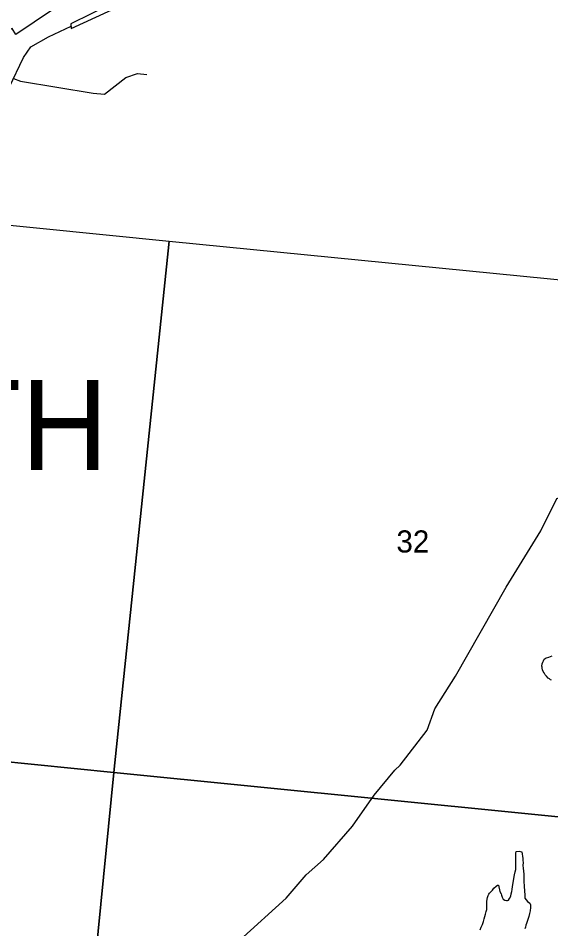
# Model space of a CAD drawing. Extents: x 1410790 to 1770854, y 448063 to 770588.
# Drawn here: x 1529770 to 1535096, y 660281 to 669381 of the extents above; entities that cross this region are included whole.
import ezdxf

# ---------------------------------------------------------------- set-up
doc = ezdxf.new("R2010")
doc.units = 0
for name, color, linetype in [('GM_X_Major_River', 7, 'Continuous'), ('GM_X_Minor_River', 7, 'Continuous'), ('GM_X_Section', 7, 'Continuous'), ('GM_X_Section_Text', 7, 'Continuous'), ('GM_X_Township_Text', 7, 'Continuous')]:
    doc.layers.add(name, color=color, linetype=linetype)

msp = doc.modelspace()

# ---------------------------------------------------------------- linework, layer by layer
at = {"layer": 'GM_X_Major_River'}
msp.add_lwpolyline([(1530295, 669592.9), (1529746.8, 669217.2), (1529708.3, 669278.3), (1529641.5, 669250.1), (1529540, 669116.6), (1529462, 668886.4), (1529442.3, 668820.8), (1529366.8, 668610.5), (1529241.1, 668471.7), (1529034.4, 668140.7), (1528771.2, 667869.4), (1528707.5, 667807), (1528591.6, 667736), (1528398, 667526.9), (1528328.6, 667474.7), (1528295, 667413.5), (1528230, 667379.2), (1528194.7, 667328), (1528057.6, 666979.1), (1528039.7, 666907.5), (1528030, 666841.6)], dxfattribs=at)
at = {"layer": 'GM_X_Minor_River'}
for points in [[(1530296.6, 669324.6), (1530299.6, 669278.4), (1530916.3, 669564.5), (1530982.8, 669585.2), (1532354.6, 669577.2), (1532375.5, 669618.9), (1530987.5, 669619.2), (1530905.5, 669626.9), (1530296.6, 669324.6)], [(1528417.7, 667254.4), (1528450.6, 667368.9), (1528565.6, 667410.6), (1528800.7, 667447.9), (1528855.8, 667498.9), (1528887.3, 667570.5), (1528937.9, 667796.1), (1528959, 667847.8), (1529196.9, 668025.5), (1529362.6, 668198.6), (1529631.5, 668624.3), (1529678.9, 668689.5), (1529823.1, 668989.4), (1529895.3, 669094.2), (1530071.7, 669196.8), (1530298.1, 669300.7)], [(1529722.5, 668780.1), (1529794.4, 668753.3), (1530521, 668632.1), (1530633, 668621.8), (1530846.6, 668787.9), (1530963.6, 668829.6), (1531057.5, 668817.6)], [(1531985.2, 660168.6), (1532450.3, 660588.3), (1532651.2, 660818.9), (1532822.5, 660971.9), (1533111.7, 661305), (1533328.3, 661617.5), (1533535.6, 661866), (1533588.6, 661915.1), (1533860.1, 662266.7), (1533936.4, 662477.8), (1534141.4, 662806.6), (1534648, 663695.2), (1534995.8, 664257.9), (1535156.5, 664581.7), (1535209, 664600.7), (1535292.9, 664590.9)], [(1535101.9, 662764.2), (1535092, 662770.3), (1535082.1, 662778.5), (1535070.2, 662786.8), (1535052.5, 662805.1), (1535038.6, 662819.4), (1535028.9, 662837.6), (1535019.1, 662853.8), (1535013.4, 662870), (1535009.6, 662884.1), (1535007.8, 662896.2), (1535006, 662906.2), (1535010.3, 662928.3), (1535016.6, 662944.2), (1535022.8, 662960.2), (1535029.1, 662976.1), (1535049.4, 662987.8), (1535075.5, 662995.4), (1535109.8, 663008.9)], [(1534746.4, 660957.4), (1534746.6, 660973.4), (1534744.9, 660993.5), (1534745.2, 661011.6), (1534745.4, 661025.6), (1534747.6, 661037.6), (1534749.9, 661051.7), (1534780, 661055.2), (1534806, 661050.7), (1534816.9, 660982.3), (1534816.6, 660964.2), (1534818.3, 660942.2), (1534817.8, 660914.1), (1534819.4, 660885.9), (1534822.9, 660857.8), (1534824.5, 660827.6), (1534825.9, 660793.5), (1534827.5, 660769.4), (1534827.1, 660741.3), (1534828.8, 660719.2), (1534830.5, 660703.1), (1534830.3, 660691.1), (1534832, 660673), (1534833.7, 660650.9), (1534835.3, 660626.8), (1534837, 660608.7), (1534836.7, 660586.6), (1534862.2, 660554.1), (1534886, 660535.6), (1534893.8, 660521.4), (1534893.3, 660493.3), (1534888.8, 660461.3), (1534882.4, 660435.3), (1534875.9, 660405.3), (1534867.4, 660375.3), (1534859, 660353.4), (1534852.7, 660333.4), (1534846.4, 660315.5), (1534842.1, 660297.5), (1534835.8, 660279.5)], [(1534388.7, 660270.8), (1534401.1, 660296.7), (1534411.6, 660324.7), (1534422, 660352.6), (1534430.5, 660380.5), (1534436.9, 660402.5), (1534443.3, 660428.5), (1534449.7, 660454.5), (1534456, 660474.4), (1534456.4, 660494.5), (1534456.8, 660522.6), (1534457.3, 660552.7), (1534459.7, 660576.7), (1534464, 660594.7), (1534468.3, 660612.7), (1534476.5, 660626.6), (1534482.7, 660636.6), (1534494.9, 660650.4), (1534511.2, 660666.2), (1534527.6, 660688), (1534549.9, 660705.7), (1534562.1, 660717.5), (1534572.2, 660717.4), (1534585.2, 660654.9), (1534598.8, 660630.7), (1534602.6, 660616.5), (1534608.4, 660598.4), (1534620.1, 660578.1), (1534635.9, 660565.8), (1534651.9, 660563.5), (1534663.9, 660563.3), (1534674, 660567.2), (1534684.3, 660585.1), (1534694.7, 660607), (1534701.1, 660631), (1534705.5, 660655), (1534709.8, 660675), (1534712.3, 660705), (1534718.9, 660741.1), (1534727.5, 660783.1), (1534734.1, 660819.1), (1534740.6, 660849.1), (1534745, 660873.1), (1534747.4, 660895.1), (1534747.7, 660915.2), (1534746, 660937.3), (1534746.4, 660957.4)]]:
    msp.add_lwpolyline(points, dxfattribs=at)
at = {"layer": 'GM_X_Section'}
for points in [[(1531280, 667153.7), (1530726, 661842.6), (1525566.4, 662362), (1526036.5, 667680.5)], [(1536711.3, 666615.6), (1536173.2, 661300.3), (1530726, 661842.6), (1531280, 667153.7)], [(1530726, 661842.6), (1530204.9, 656579), (1525172.7, 657070.1), (1525082.9, 657079.6), (1525566.4, 662362)], [(1536173.2, 661300.3), (1535655.6, 656010.7), (1530308.8, 656571.2), (1530204.9, 656579), (1530726, 661842.6)]]:
    msp.add_lwpolyline(points, close=True, dxfattribs=at)

# ---------------------------------------------------------------- texts
at = {"layer": 'GM_X_Section_Text'}
msp.add_text('32', height=221, rotation=0.00001, dxfattribs=at).set_placement((1533552.1, 664041.4))
at = {"layer": 'GM_X_Township_Text'}
msp.add_text('BATH', height=900, rotation=0.00001, dxfattribs=at).set_placement((1527458.2, 664866.4))

doc.saveas('drawing.dxf')
